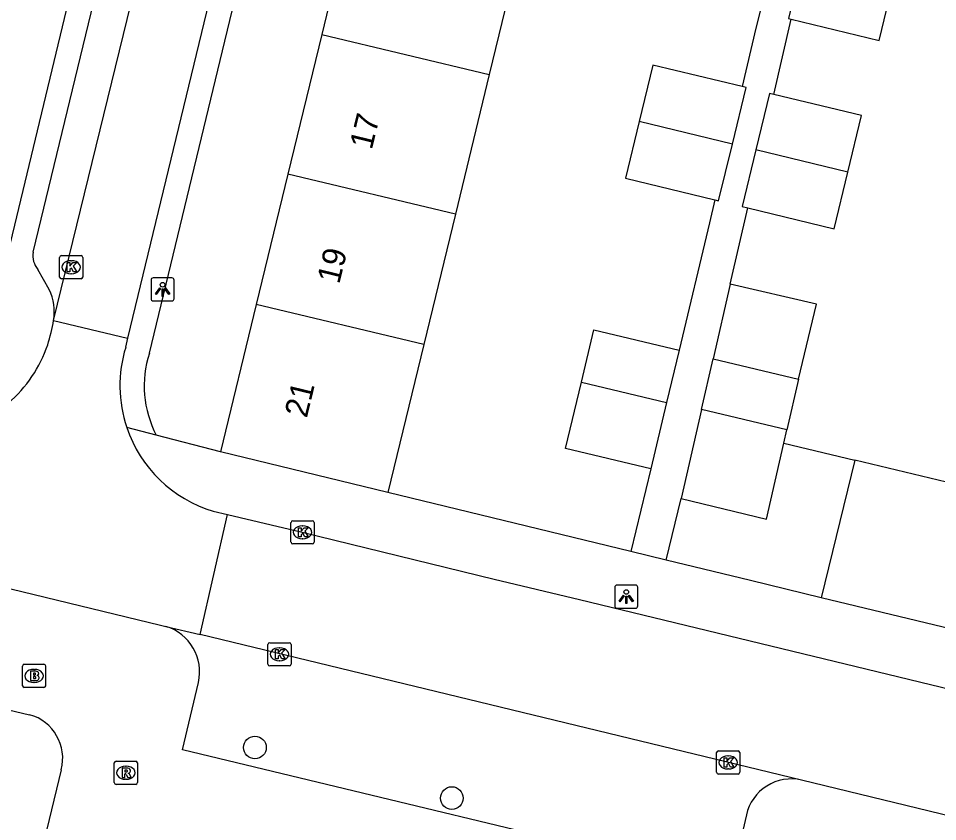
# Model space of a CAD drawing. Extents: x 162812 to 163818, y 381639 to 382470.
# Drawn here: x 163371.5 to 163411.21, y 382169.41 to 382204.11 of the extents above; entities that cross this region are included whole.
import ezdxf

# ---------------------------------------------------------------- set-up
doc = ezdxf.new("R2010")
doc.units = 0
for name, color, linetype in [('IMGEO_Boom', 7, 'Continuous'), ('IMGEO_Brandkraan', 7, 'Continuous'), ('IMGEO_Erf', 7, 'Continuous'), ('IMGEO_Kolk', 7, 'Continuous'), ('IMGEO_Lichtpunt', 7, 'Continuous'), ('IMGEO_Pand', 7, 'Continuous'), ('IMGEO_Pand_nummerreeks', 7, 'Continuous'), ('IMGEO_Rijbaan_lokaal_open', 7, 'Continuous'), ('IMGEO_Rioolput', 7, 'Continuous'), ('IMGEO_Voetpad_open', 7, 'Continuous')]:
    doc.layers.add(name, color=color, linetype=linetype)

msp = doc.modelspace()

# ---------------------------------------------------------------- linework, layer by layer
at = {"layer": 'IMGEO_Boom'}
for centre in [(163381.717, 382172.614), (163390.221, 382170.429)]:
    msp.add_circle(centre, 0.489, dxfattribs=at)
at = {"layer": 'IMGEO_Brandkraan'}
for p, q in [((163371.674, 382175.281), (163371.674, 382176.133)), ((163371.749, 382176.207), (163372.601, 382176.207)), ((163372.675, 382176.133), (163372.675, 382175.281)), ((163372.162, 382175.987), (163372.187, 382175.987)), ((163372.185, 382175.427), (163372.16, 382175.427)), ((163372.601, 382175.207), (163371.749, 382175.207))]:
    msp.add_line(p, q, dxfattribs=at)
for points in [[(163371.674, 382175.281), (163371.674, 382176.133)], [(163371.749, 382176.207), (163372.601, 382176.207)], [(163372.675, 382176.133), (163372.675, 382175.281)], [(163372.022, 382175.907), (163372.022, 382175.507), (163372.235, 382175.507)], [(163372.253, 382175.907), (163372.022, 382175.907)], [(163372.201, 382175.826), (163372.147, 382175.826), (163372.147, 382175.75)], [(163372.147, 382175.75), (163372.2, 382175.75)], [(163372.209, 382175.674), (163372.147, 382175.674), (163372.147, 382175.593)], [(163372.147, 382175.593), (163372.209, 382175.593)], [(163372.601, 382175.207), (163371.749, 382175.207)]]:
    msp.add_lwpolyline(points, dxfattribs=at)
for centre, radius, start, end in [((163371.751, 382176.131), 0.0765, 91.552, 178.448), ((163371.751, 382176.131), 0.0765, 91.552, 178.448), ((163372.599, 382176.131), 0.0765, 1.552, 88.448), ((163372.599, 382176.131), 0.0765, 1.552, 88.448), ((163372.202, 382175.788), 0.0379, 267.8285, 90.9355), ((163372.21, 382175.633), 0.0404, 269.8759, 90.5077), ((163372.257, 382175.762), 0.145, 59.4692, 91.5367), ((163372.282, 382175.809), 0.0922, 285.5137, 58.1501), ((163372.287, 382175.617), 0.105, 301.3115, 78.989), ((163371.751, 382175.283), 0.0765, 181.552, 268.448), ((163371.751, 382175.283), 0.0765, 181.552, 268.448), ((163372.241, 382175.758), 0.251, 268.6676, 293.5347), ((163372.599, 382175.283), 0.0765, 271.552, 358.448), ((163372.599, 382175.283), 0.0765, 271.552, 358.448)]:
    msp.add_arc(centre, radius, start, end, dxfattribs=at)
for centre, major_axis, ratio, start_param, end_param in [((163372.161, 382175.707), (-0.387, 0.002), 0.722429, 4.712389, 7.853982), ((163372.186, 382175.707), (-0.39, 0.002), 0.717154, 1.570796, 4.712389)]:
    msp.add_ellipse(centre, major_axis=major_axis, ratio=ratio, start_param=start_param, end_param=end_param, dxfattribs=at)
at = {"layer": 'IMGEO_Erf'}
msp.add_lwpolyline([(163404.568, 382185.754), (163407.634, 382185.02)], dxfattribs=at)
at = {"layer": 'IMGEO_Kolk'}
for p, q in [((163373.278, 382192.932), (163373.278, 382193.784)), ((163373.353, 382193.858), (163374.205, 382193.858)), ((163373.766, 382193.638), (163373.791, 382193.638)), ((163374.279, 382193.784), (163374.279, 382192.932)), ((163374.205, 382192.858), (163373.353, 382192.858)), ((163373.789, 382193.078), (163373.764, 382193.078)), ((163383.349, 382182.406), (163384.201, 382182.406)), ((163383.274, 382181.48), (163383.274, 382182.332)), ((163383.762, 382182.186), (163383.787, 382182.186)), ((163384.275, 382182.332), (163384.275, 382181.48)), ((163383.785, 382181.626), (163383.76, 382181.626)), ((163384.201, 382181.406), (163383.349, 382181.406)), ((163382.278, 382176.214), (163382.278, 382177.066)), ((163382.353, 382177.14), (163383.205, 382177.14)), ((163382.766, 382176.92), (163382.791, 382176.92)), ((163383.279, 382177.066), (163383.279, 382176.214)), ((163383.205, 382176.14), (163382.353, 382176.14)), ((163382.789, 382176.36), (163382.764, 382176.36)), ((163401.738, 382172.467), (163402.59, 382172.467)), ((163401.663, 382171.541), (163401.663, 382172.393)), ((163402.151, 382172.247), (163402.176, 382172.247)), ((163402.664, 382172.393), (163402.664, 382171.541)), ((163402.174, 382171.687), (163402.149, 382171.687)), ((163402.59, 382171.467), (163401.738, 382171.467))]:
    msp.add_line(p, q, dxfattribs=at)
for points in [[(163373.278, 382192.932), (163373.278, 382193.784)], [(163373.353, 382193.858), (163374.205, 382193.858)], [(163373.599, 382193.558), (163373.722, 382193.558), (163373.722, 382193.407), (163373.852, 382193.558), (163374.016, 382193.558), (163373.87, 382193.407), (163374.023, 382193.158), (163373.871, 382193.158), (163373.786, 382193.322), (163373.722, 382193.255), (163373.722, 382193.158), (163373.599, 382193.158), (163373.599, 382193.558)], [(163374.279, 382193.784), (163374.279, 382192.932)], [(163374.205, 382192.858), (163373.353, 382192.858)], [(163383.349, 382182.406), (163384.201, 382182.406)], [(163383.274, 382181.48), (163383.274, 382182.332)], [(163383.595, 382182.106), (163383.718, 382182.106), (163383.718, 382181.955), (163383.848, 382182.106), (163384.012, 382182.106), (163383.866, 382181.955), (163384.019, 382181.706), (163383.867, 382181.706), (163383.782, 382181.87), (163383.718, 382181.803), (163383.718, 382181.706), (163383.595, 382181.706), (163383.595, 382182.106)], [(163384.275, 382182.332), (163384.275, 382181.48)], [(163384.201, 382181.406), (163383.349, 382181.406)], [(163382.278, 382176.214), (163382.278, 382177.066)], [(163382.353, 382177.14), (163383.205, 382177.14)], [(163382.599, 382176.84), (163382.722, 382176.84), (163382.722, 382176.689), (163382.852, 382176.84), (163383.016, 382176.84), (163382.87, 382176.689), (163383.023, 382176.44), (163382.871, 382176.44), (163382.786, 382176.604), (163382.722, 382176.537), (163382.722, 382176.44), (163382.599, 382176.44), (163382.599, 382176.84)], [(163383.279, 382177.066), (163383.279, 382176.214)], [(163383.205, 382176.14), (163382.353, 382176.14)], [(163401.738, 382172.467), (163402.59, 382172.467)], [(163401.663, 382171.541), (163401.663, 382172.393)], [(163401.984, 382172.167), (163402.107, 382172.167), (163402.107, 382172.016), (163402.237, 382172.167), (163402.401, 382172.167), (163402.255, 382172.016), (163402.408, 382171.767), (163402.256, 382171.767), (163402.171, 382171.931), (163402.107, 382171.864), (163402.107, 382171.767), (163401.984, 382171.767), (163401.984, 382172.167)], [(163402.664, 382172.393), (163402.664, 382171.541)], [(163402.59, 382171.467), (163401.738, 382171.467)]]:
    msp.add_lwpolyline(points, dxfattribs=at)
for centre, start, end in [((163373.355, 382193.782), 91.552, 178.448), ((163373.355, 382193.782), 91.552, 178.448), ((163374.203, 382193.782), 1.552, 88.448), ((163374.203, 382193.782), 1.552, 88.448), ((163373.355, 382192.934), 181.552, 268.448), ((163373.355, 382192.934), 181.552, 268.448), ((163374.203, 382192.934), 271.552, 358.448), ((163374.203, 382192.934), 271.552, 358.448), ((163383.351, 382182.33), 91.552, 178.448), ((163383.351, 382182.33), 91.552, 178.448), ((163384.199, 382182.33), 1.552, 88.448), ((163384.199, 382182.33), 1.552, 88.448), ((163383.351, 382181.482), 181.552, 268.448), ((163383.351, 382181.482), 181.552, 268.448), ((163384.199, 382181.482), 271.552, 358.448), ((163384.199, 382181.482), 271.552, 358.448), ((163382.355, 382177.064), 91.552, 178.448), ((163382.355, 382177.064), 91.552, 178.448), ((163383.203, 382177.064), 1.552, 88.448), ((163383.203, 382177.064), 1.552, 88.448), ((163382.355, 382176.216), 181.552, 268.448), ((163382.355, 382176.216), 181.552, 268.448), ((163383.203, 382176.216), 271.552, 358.448), ((163383.203, 382176.216), 271.552, 358.448), ((163401.74, 382172.391), 91.552, 178.448), ((163401.74, 382172.391), 91.552, 178.448), ((163402.588, 382172.391), 1.552, 88.448), ((163402.588, 382172.391), 1.552, 88.448), ((163401.74, 382171.543), 181.552, 268.448), ((163401.74, 382171.543), 181.552, 268.448), ((163402.588, 382171.543), 271.552, 358.448), ((163402.588, 382171.543), 271.552, 358.448)]:
    msp.add_arc(centre, 0.0765, start, end, dxfattribs=at)
for centre, major_axis, ratio, start_param, end_param in [((163373.765, 382193.358), (-0.387, 0.002), 0.722429, 4.712389, 7.853982), ((163373.79, 382193.358), (-0.39, 0.002), 0.717154, 1.570796, 4.712389), ((163383.761, 382181.906), (-0.387, 0.002), 0.722429, 4.712389, 7.853982), ((163383.786, 382181.906), (-0.39, 0.002), 0.717154, 1.570796, 4.712389), ((163382.765, 382176.64), (-0.387, 0.002), 0.722429, 4.712389, 7.853982), ((163382.79, 382176.64), (-0.39, 0.002), 0.717154, 1.570796, 4.712389), ((163402.15, 382171.967), (-0.387, 0.002), 0.722429, 4.712389, 7.853982), ((163402.175, 382171.967), (-0.39, 0.002), 0.717154, 1.570796, 4.712389)]:
    msp.add_ellipse(centre, major_axis=major_axis, ratio=ratio, start_param=start_param, end_param=end_param, dxfattribs=at)
at = {"layer": 'IMGEO_Lichtpunt'}
for p, q in [((163377.227, 382192.803), (163377.227, 382191.996)), ((163377.227, 382192.803), (163377.227, 382191.996)), ((163378.129, 382192.898), (163377.321, 382192.898)), ((163378.129, 382192.898), (163377.321, 382192.898)), ((163378.223, 382191.996), (163378.223, 382192.803)), ((163378.223, 382191.996), (163378.223, 382192.803)), ((163377.321, 382191.902), (163378.129, 382191.902)), ((163377.321, 382191.902), (163378.129, 382191.902)), ((163398.162, 382179.628), (163397.354, 382179.628)), ((163398.162, 382179.628), (163397.354, 382179.628)), ((163397.26, 382179.533), (163397.26, 382178.726)), ((163397.26, 382179.533), (163397.26, 382178.726)), ((163398.256, 382178.726), (163398.256, 382179.533)), ((163398.256, 382178.726), (163398.256, 382179.533)), ((163397.354, 382178.632), (163398.162, 382178.632)), ((163397.354, 382178.632), (163398.162, 382178.632))]:
    msp.add_line(p, q, dxfattribs=at)
for points in [[(163377.601, 382192.467), (163377.64, 382192.439), (163377.452, 382192.177), (163377.414, 382192.204), (163377.601, 382192.467)], [(163377.703, 382192.419), (163377.75, 382192.419), (163377.75, 382192.097), (163377.703, 382192.097), (163377.703, 382192.419)], [(163377.813, 382192.439), (163377.851, 382192.466), (163378.038, 382192.204), (163377.999, 382192.176), (163377.813, 382192.439)], [(163397.634, 382179.197), (163397.673, 382179.169), (163397.485, 382178.907), (163397.447, 382178.934), (163397.634, 382179.197)], [(163397.846, 382179.169), (163397.884, 382179.196), (163398.071, 382178.934), (163398.032, 382178.906), (163397.846, 382179.169)], [(163397.736, 382179.149), (163397.783, 382179.149), (163397.783, 382178.827), (163397.736, 382178.827), (163397.736, 382179.149)]]:
    msp.add_lwpolyline(points, dxfattribs=at)
for centre in [(163377.726, 382192.601), (163397.759, 382179.331)]:
    msp.add_circle(centre, 0.0994, dxfattribs=at)
for centre, start, end in [((163377.321, 382192.803), 90, 180), ((163377.321, 382192.803), 90, 180), ((163378.129, 382192.803), 0, 90), ((163378.129, 382192.803), 0, 90), ((163377.321, 382191.996), 180, 270), ((163377.321, 382191.996), 180, 270), ((163378.129, 382191.996), 270, 0), ((163378.129, 382191.996), 270, 360), ((163397.354, 382179.533), 90, 180), ((163397.354, 382179.533), 90, 180), ((163398.162, 382179.533), 0, 90), ((163398.162, 382179.533), 0, 90), ((163397.354, 382178.726), 180, 270), ((163397.354, 382178.726), 180, 270), ((163398.162, 382178.726), 270, 0), ((163398.162, 382178.726), 270, 360)]:
    msp.add_arc(centre, 0.0946, start, end, dxfattribs=at)
at = {"layer": 'IMGEO_Pand'}
for points in [[(163385.98, 382209.091), (163384.602, 382203.408)], [(163393.217, 382207.362), (163391.839, 382201.679)], [(163405.539, 382207.269), (163404.769, 382204.094), (163404.878, 382204.068)], [(163404.878, 382204.068), (163408.684, 382203.145), (163409.454, 382206.32)], [(163384.602, 382203.408), (163383.141, 382197.38)], [(163384.602, 382203.408), (163391.839, 382201.679)], [(163402.76, 382201.157), (163398.912, 382202.09), (163398.32, 382199.649)], [(163391.839, 382201.679), (163390.377, 382195.651)], [(163402.342, 382198.673), (163402.934, 382201.115), (163402.76, 382201.157)], [(163404.133, 382200.824), (163403.953, 382200.868), (163403.361, 382198.426)], [(163407.33, 382197.463), (163407.922, 382199.905), (163404.133, 382200.824)], [(163398.32, 382199.649), (163397.727, 382197.207), (163401.591, 382196.27)], [(163402.342, 382198.673), (163398.32, 382199.649)], [(163401.591, 382196.27), (163401.749, 382196.232), (163402.342, 382198.673)], [(163403.361, 382198.426), (163402.769, 382195.984), (163403.009, 382195.926)], [(163407.33, 382197.463), (163403.361, 382198.426)], [(163403.009, 382195.926), (163406.738, 382195.022), (163407.33, 382197.463)], [(163383.141, 382197.38), (163381.776, 382191.752)], [(163390.377, 382195.651), (163383.141, 382197.38)], [(163390.377, 382195.651), (163389.013, 382190.023)], [(163402.251, 382192.624), (163401.511, 382189.404)], [(163405.203, 382188.522), (163405.979, 382191.769), (163402.251, 382192.624)], [(163381.776, 382191.752), (163380.231, 382185.38)], [(163389.013, 382190.023), (163381.776, 382191.752)], [(163395.82, 382188.397), (163396.358, 382190.652), (163400.038, 382189.773)], [(163389.013, 382190.023), (163387.462, 382183.627)], [(163400.038, 382189.773), (163399.499, 382187.518)], [(163401.007, 382187.209), (163401.511, 382189.404)], [(163401.511, 382189.404), (163405.203, 382188.522)], [(163398.814, 382184.647), (163395.134, 382185.526), (163395.82, 382188.397)], [(163395.82, 382188.397), (163399.499, 382187.518)], [(163405.203, 382188.522), (163404.701, 382186.333)], [(163399.499, 382187.518), (163398.814, 382184.647)], [(163401.007, 382187.209), (163400.126, 382183.375)], [(163404.701, 382186.333), (163401.007, 382187.209)], [(163404.568, 382185.754), (163404.701, 382186.333)], [(163400.126, 382183.375), (163403.816, 382182.47), (163404.568, 382185.754)], [(163387.462, 382183.627), (163380.231, 382185.38)], [(163407.634, 382185.02), (163406.177, 382179.079)], [(163411.741, 382184.665), (163411.6, 382184.07), (163407.634, 382185.02)], [(163417.082, 382176.464), (163406.177, 382179.079)]]:
    msp.add_lwpolyline(points, dxfattribs=at)
at = {"layer": 'IMGEO_Rijbaan_lokaal_open'}
for points in [[(163373.018, 382191.062), (163387.426, 382249.958), (163387.327, 382250.156)], [(163390.517, 382249.365), (163376.21, 382190.29)], [(163373.018, 382191.062), (163376.21, 382190.29)], [(163376.21, 382190.29), (163376.131, 382189.898)], [(163379.917, 382182.818), (163380.536, 382182.675)], [(163379.352, 382177.488), (163380.536, 382182.675)], [(163380.536, 382182.675), (163383.751, 382181.911), (163392.058, 382179.888), (163395.737, 382179.003), (163414.107, 382174.554), (163415.323, 382174.259), (163416.149, 382174.043)], [(163362.2, 382181.642), (163377.633, 382177.904), (163377.873, 382177.846)], [(163377.873, 382177.846), (163379.352, 382177.488)], [(163405.33, 382171.205), (163379.352, 382177.488)], [(163414.244, 382169.045), (163412.866, 382169.379), (163405.33, 382171.205)]]:
    msp.add_lwpolyline(points, dxfattribs=at)
for centre, radius, start, end in [((163363.164, 382192.852), 10.015, 343.5043, 349.7058), ((163367.212, 382191.926), 5.877, 310.9282, 340.9504), ((163381.558, 382188.24), 5.674, 163.0142, 198.5414), ((163381.548, 382188.244), 5.666, 198.612, 253.2725)]:
    msp.add_arc(centre, radius, start, end, dxfattribs=at)
at = {"layer": 'IMGEO_Rioolput'}
for p, q in [((163375.641, 382171.095), (163375.641, 382171.947)), ((163375.716, 382172.021), (163376.568, 382172.021)), ((163376.129, 382171.801), (163376.154, 382171.801)), ((163376.642, 382171.947), (163376.642, 382171.095)), ((163376.152, 382171.241), (163376.127, 382171.241)), ((163376.568, 382171.021), (163375.716, 382171.021))]:
    msp.add_line(p, q, dxfattribs=at)
for points in [[(163375.641, 382171.095), (163375.641, 382171.947)], [(163375.716, 382172.021), (163376.568, 382172.021)], [(163376.23, 382171.719), (163375.978, 382171.721), (163375.978, 382171.321)], [(163376.156, 382171.64), (163376.102, 382171.64), (163376.102, 382171.559)], [(163376.642, 382171.947), (163376.642, 382171.095)], [(163375.978, 382171.321), (163376.102, 382171.321), (163376.102, 382171.483), (163376.113, 382171.483)], [(163376.102, 382171.559), (163376.154, 382171.559)], [(163376.16, 382171.454), (163376.231, 382171.321), (163376.371, 382171.321), (163376.306, 382171.447)], [(163376.568, 382171.021), (163375.716, 382171.021)]]:
    msp.add_lwpolyline(points, dxfattribs=at)
for centre, radius, start, end in [((163375.718, 382171.945), 0.0765, 91.552, 178.448), ((163375.718, 382171.945), 0.0765, 91.552, 178.448), ((163376.162, 382171.544), 0.0964, 77.0061, 93.1865), ((163376.176, 382171.601), 0.0378, 276.6634, 79.6772), ((163376.229, 382171.609), 0.109, 350.3612, 89.416), ((163376.566, 382171.945), 0.0765, 1.552, 88.448), ((163376.566, 382171.945), 0.0765, 1.552, 88.448), ((163376.112, 382171.43), 0.0533, 26.0293, 88.6989), ((163376.138, 382171.748), 0.19, 274.7715, 282.9687), ((163376.227, 382171.609), 0.112, 277.5842, 350.9817), ((163376.211, 382171.394), 0.108, 29.5134, 73.7905), ((163375.718, 382171.097), 0.0765, 181.552, 268.448), ((163375.718, 382171.097), 0.0765, 181.552, 268.448), ((163376.566, 382171.097), 0.0765, 271.552, 358.448), ((163376.566, 382171.097), 0.0765, 271.552, 358.448)]:
    msp.add_arc(centre, radius, start, end, dxfattribs=at)
for centre, major_axis, ratio, start_param, end_param in [((163376.128, 382171.521), (-0.387, 0.002), 0.722429, 4.712389, 7.853982), ((163376.153, 382171.521), (-0.39, 0.002), 0.717154, 1.570796, 4.712389)]:
    msp.add_ellipse(centre, major_axis=major_axis, ratio=ratio, start_param=start_param, end_param=end_param, dxfattribs=at)
at = {"layer": 'IMGEO_Voetpad_open'}
for points in [[(163380.999, 382252.795), (163384.952, 382251.829), (163384.512, 382250), (163370.239, 382190.68)], [(163377.154, 382189.643), (163391.74, 382250), (163391.771, 382250.13), (163392.33, 382250), (163395.709, 382249.214)], [(163372.136, 382194.003), (163385.312, 382248.385)], [(163404.337, 382207.56), (163403.363, 382203.682), (163402.76, 382201.157)], [(163404.133, 382200.824), (163404.878, 382204.068)], [(163401.591, 382196.27), (163401.353, 382195.273), (163400.038, 382189.773)], [(163402.251, 382192.624), (163403.009, 382195.926)], [(163372.832, 382192.395), (163372.334, 382193.261)], [(163377.455, 382186.103), (163376.178, 382186.436)], [(163380.231, 382185.38), (163377.455, 382186.103)], [(163398.814, 382184.647), (163397.961, 382181.076)], [(163397.961, 382181.076), (163387.462, 382183.627)], [(163399.489, 382180.704), (163400.126, 382183.375)], [(163399.489, 382180.704), (163397.961, 382181.076)], [(163406.177, 382179.079), (163403.121, 382179.828), (163399.489, 382180.704)], [(163365.804, 382175.487), (163371.98, 382174.031)], [(163402.95, 382169.707), (163402.273, 382166.808), (163378.585, 382172.515), (163379.275, 382175.422)], [(163373.348, 382171.653), (163369.709, 382156.692)]]:
    msp.add_lwpolyline(points, dxfattribs=at)
for centre, radius, start, end in [((163373.067, 382193.854), 0.943, 170.9052, 218.9769), ((163370.686, 382191.416), 2.359, 351.3685, 24.5184), ((163381.521, 382188.231), 4.589, 162.0863, 207.6339), ((163377.268, 382175.879), 2.058, 347.1716, 72.9171), ((163371.453, 382172.145), 1.958, 345.4315, 74.3898), ((163404.885, 382169.272), 1.983, 77.0361, 167.3375)]:
    msp.add_arc(centre, radius, start, end, dxfattribs=at)

# ---------------------------------------------------------------- texts
at = {"layer": 'IMGEO_Pand_nummerreeks'}
for s, p in [('17', (163386.763, 382198.4)), ('19', (163385.356, 382192.597)), ('21', (163383.954, 382186.815))]:
    msp.add_text(s, height=1, rotation=76.3704, dxfattribs=at).set_placement(p)

doc.saveas('drawing.dxf')
